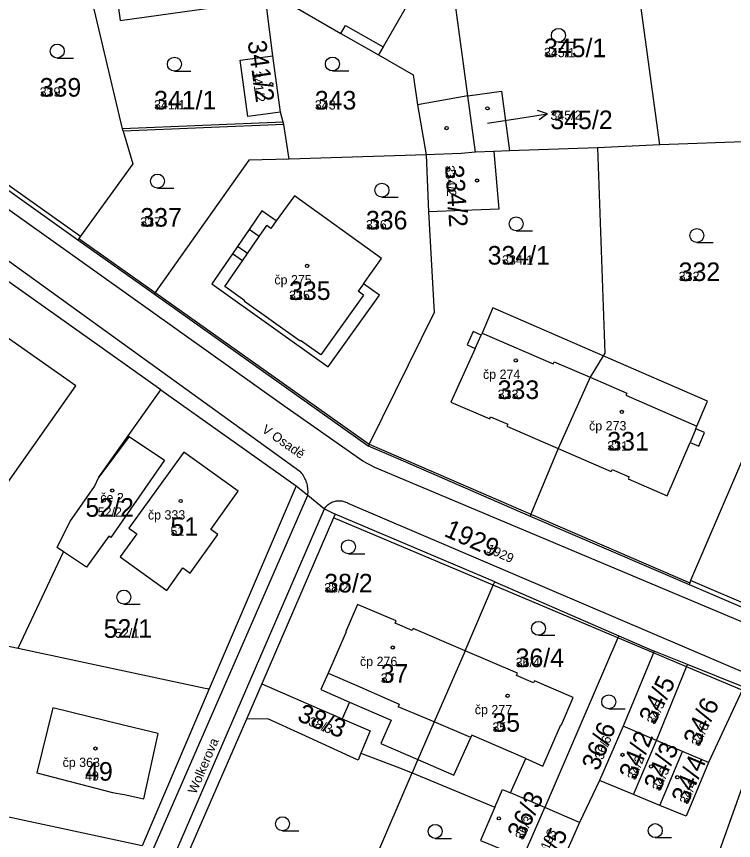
# Model space of a CAD drawing. Extents: x -763628 to -761565, y -976033 to -973833.
# Drawn here: x -762500.2 to -762423.1, y -974862.4 to -974773.8 of the extents above; entities that cross this region are included whole.
import ezdxf

# ---------------------------------------------------------------- set-up
doc = ezdxf.new("R2010")
doc.units = 0
for name, color, linetype in [('KN_cisla parcel 1000', 7, 'Continuous'), ('KN_cisla parcel 500', 7, 'Continuous'), ('KN_cisla parcel znacky', 7, 'Continuous'), ('KN_cisla popisna 500', 7, 'Continuous'), ('KN_hranice parcel', 7, 'Continuous'), ('KN_popisy', 7, 'Continuous'), ('KN_vnitrni kresba parcel', 7, 'Continuous'), ('KN_znacky budov', 7, 'Continuous'), ('KN_znacky kultur', 7, 'Continuous')]:
    doc.layers.add(name, color=color, linetype=linetype)

msp = doc.modelspace()

# ---------------------------------------------------------------- linework, layer by layer
at = {"layer": 'KN_cisla parcel znacky'}
for p, q in [((-762443.116, -974784.271), (-762444.183, -974783.933)), ((-762449.57, -974785.29), (-762446.08, -974784.74)), ((-762446.08, -974784.74), (-762443.116, -974784.271)), ((-762443.116, -974784.271), (-762444.027, -974784.922))]:
    msp.add_line(p, q, dxfattribs=at)
at = {"layer": 'KN_hranice parcel'}
for p, q in [((-762471.82, -974784.1), (-762472.64, -974778.04)), ((-762450.87, -974788.4), (-762451.69, -974782.33)), ((-762471.44, -974785.42), (-762488.73, -974786.15)), ((-762470.89, -974789.17), (-762471.44, -974785.42)), ((-762431.04, -974787.61), (-762437.74, -974787.92)), ((-762419.27, -974787.19), (-762431.04, -974787.61)), ((-762448.9, -974788.32), (-762450.87, -974788.4)), ((-762447.2, -974788.26), (-762448.9, -974788.32)), ((-762437.74, -974787.92), (-762447.2, -974788.26)), ((-762456.16, -974788.68), (-762470.89, -974789.17)), ((-762456.16, -974788.68), (-762455.92, -974794.81)), ((-762493.58, -974797.83), (-762485.38, -974803.64)), ((-762484.68, -974813.95), (-762504.03, -974800.22)), ((-762485.38, -974803.64), (-762462.38, -974819.98)), ((-762488.19, -974818.91), (-762484.68, -974813.95)), ((-762484.68, -974813.95), (-762470.12, -974824.28)), ((-762470.12, -974824.28), (-762479.49, -974846.12)), ((-762448.79, -974834.61), (-762465.93, -974827.31)), ((-762444.98, -974827.53), (-762427.9, -974834.88)), ((-762500, -974841.74), (-762495.12, -974831.38)), ((-762448.79, -974834.61), (-762435.45, -974840.4)), ((-762507.51, -974840.15), (-762500, -974841.74)), ((-762435.55, -974840.62), (-762443.41, -974858.87)), ((-762435.45, -974840.4), (-762435.55, -974840.62)), ((-762435.45, -974840.4), (-762431.64, -974842.06)), ((-762428.08, -974843.49), (-762431.64, -974842.06)), ((-762422.02, -974845.91), (-762428.08, -974843.49)), ((-762479.49, -974846.12), (-762486.68, -974862.98)), ((-762473.83, -974845.56), (-762475.48, -974849.36)), ((-762475.48, -974849.36), (-762485.19, -974871.73)), ((-762434.99, -974850.11), (-762437.51, -974855.96)), ((-762431.39, -974851.65), (-762434.99, -974850.11)), ((-762433.89, -974857.46), (-762431.39, -974851.65)), ((-762428.59, -974852.84), (-762431.39, -974851.65)), ((-762431.06, -974858.64), (-762428.59, -974852.84)), ((-762425.82, -974854.03), (-762428.59, -974852.84)), ((-762462.34, -974865.99), (-762457.65, -974855.12)), ((-762457.65, -974855.12), (-762448.77, -974858.83)), ((-762437.51, -974855.96), (-762439.69, -974860.48)), ((-762433.89, -974857.46), (-762437.51, -974855.96)), ((-762443.41, -974858.87), (-762447.08, -974857.28)), ((-762431.06, -974858.64), (-762433.89, -974857.46)), ((-762486.68, -974862.98), (-762510.87, -974857.78)), ((-762445.75, -974864.29), (-762443.41, -974858.87)), ((-762439.69, -974860.48), (-762443.41, -974858.87)), ((-762439.69, -974860.48), (-762441.33, -974864.2))]:
    msp.add_line(p, q, dxfattribs=at)
for points in [[(-762431.04, -974787.61), (-762435.97, -974751.39), (-762436.03, -974750.94)], [(-762451.69, -974782.33), (-762455.51, -974754.07), (-762455.58, -974753.53)], [(-762469.44, -974755.41), (-762469.35, -974755.97), (-762468.59, -974760.54), (-762471.26, -974765.14), (-762470.77, -974767.86), (-762468.77, -974769.01), (-762470.77, -974772.48), (-762465.31, -974775.63), (-762461.28, -974777.95), (-762457.54, -974780.1), (-762457.1, -974783.32), (-762456.16, -974788.68)], [(-762472.64, -974778.04), (-762475.32, -974756.79), (-762475.39, -974756.22)], [(-762488.73, -974786.15), (-762488.79, -974785.9), (-762495.01, -974759.5), (-762495.16, -974758.88)], [(-762490.74, -974761.83), (-762489.04, -974774.23), (-762475.14, -974772.32), (-762476.86, -974759.93), (-762490.74, -974761.83)], [(-762521.9, -974774.11), (-762522.11, -974775.86), (-762521.55, -974777.48), (-762520.49, -974778.63), (-762493.58, -974797.83)], [(-762471.82, -974784.1), (-762475.31, -974784.57), (-762476.14, -974778.51), (-762472.64, -974778.04)], [(-762451.69, -974782.33), (-762448.06, -974781.84), (-762447.2, -974788.26)], [(-762471.44, -974785.42), (-762471.51, -974785.18), (-762471.82, -974784.1)], [(-762488.73, -974786.15), (-762487.68, -974789.67), (-762493.31, -974797.45), (-762493.47, -974797.67), (-762493.58, -974797.83)], [(-762419.27, -974787.19), (-762418.39, -974812.69), (-762427.73, -974834.47), (-762427.82, -974834.69), (-762427.9, -974834.88)], [(-762450.87, -974788.4), (-762452.38, -974788.54), (-762456.16, -974788.68)], [(-762448.9, -974788.32), (-762448.36, -974794.52), (-762452.14, -974794.66), (-762455.92, -974794.81)], [(-762437.74, -974787.92), (-762436.95, -974810), (-762437.12, -974810.29)], [(-762470.89, -974789.17), (-762475.21, -974789.25), (-762485.27, -974803.49), (-762485.38, -974803.64)], [(-762472.27, -974795.8), (-762473.8, -974794.7), (-762475.18, -974796.71), (-762476.44, -974798.54), (-762476.98, -974799.33), (-762479.2, -974802.57), (-762466.68, -974811.48), (-762461.16, -974803.79), (-762462.89, -974802.55), (-762460.94, -974799.84), (-762470.32, -974793.09), (-762472.27, -974795.8)], [(-762455.92, -974794.81), (-762455.3, -974805.64), (-762462.29, -974819.8), (-762462.38, -974819.98)], [(-762437.12, -974810.29), (-762448.98, -974805.13), (-762450.13, -974807.86), (-762450.23, -974808.09), (-762451.11, -974807.69), (-762451.76, -974809.12), (-762450.88, -974809.51), (-762453.5, -974815.27), (-762449.33, -974817.08), (-762449.23, -974816.85), (-762447.39, -974817.65), (-762447.49, -974817.87), (-762441.96, -974820.27)], [(-762510.53, -974813.11), (-762513.85, -974817.77), (-762502.45, -974825.79), (-762500.37, -974822.84), (-762493.82, -974813.53), (-762502.28, -974807.56), (-762503.12, -974808.75), (-762505.95, -974806.73), (-762510.53, -974813.11)], [(-762437.12, -974810.29), (-762438.53, -974812.61), (-762441.96, -974820.27)], [(-762441.96, -974820.27), (-762436.26, -974822.75), (-762436.16, -974822.52), (-762434.33, -974823.31), (-762434.43, -974823.54), (-762430.24, -974825.35), (-762427.8, -974819.61), (-762426.85, -974820.01), (-762426.23, -974818.56), (-762427.19, -974818.16), (-762427.05, -974817.85), (-762425.91, -974815.16), (-762437.12, -974810.29)], [(-762495.12, -974831.38), (-762495.8, -974830.92), (-762494.44, -974828.14), (-762491.81, -974824.34), (-762491.34, -974823.35), (-762488.19, -974818.91)], [(-762488.19, -974818.91), (-762488.09, -974818.98), (-762484.27, -974821.5), (-762490.05, -974829.83), (-762490.27, -974829.68), (-762492.67, -974833.02), (-762495.12, -974831.38)], [(-762462.38, -974819.98), (-762459.21, -974821.35), (-762444.98, -974827.53)], [(-762441.96, -974820.27), (-762444.89, -974827.31), (-762444.98, -974827.53)], [(-762478.55, -974829.51), (-762479.31, -974828.97), (-762476.37, -974824.85), (-762482.21, -974820.67), (-762488.1, -974828.84), (-762487.26, -974829.45), (-762489.04, -974831.91), (-762484.02, -974835.53), (-762482.3, -974833.1), (-762481.52, -974833.66), (-762478.55, -974829.51)], [(-762470.12, -974824.28), (-762468.88, -974825.29), (-762467.08, -974826.74), (-762465.93, -974827.31)], [(-762465.93, -974827.31), (-762466.1, -974827.73), (-762473.83, -974845.56)], [(-762451.98, -974842.01), (-762448.94, -974834.97), (-762448.79, -974834.61)], [(-762427.9, -974834.88), (-762399.57, -974847.02), (-762396.03, -974846.42)], [(-762451.98, -974842.01), (-762457.56, -974839.6), (-762457.65, -974839.83), (-762459.48, -974839.04), (-762459.38, -974838.81), (-762463.54, -974837.02), (-762464.8, -974839.93), (-762464.74, -974839.96), (-762466.69, -974844.41), (-762467.47, -974846.18), (-762464.39, -974847.52), (-762465.18, -974849.32)], [(-762500, -974841.74), (-762479.92, -974846.03), (-762479.49, -974846.12)], [(-762451.98, -974842.01), (-762455.29, -974849.67), (-762457.04, -974853.71), (-762457.65, -974855.12)], [(-762447.08, -974857.28), (-762445.45, -974853.61), (-762443.61, -974854.41), (-762441.68, -974849.96), (-762441.61, -974849.99), (-762440.34, -974847.03), (-762444.52, -974845.23), (-762444.62, -974845.45), (-762446.45, -974844.66), (-762446.35, -974844.43), (-762451.98, -974842.01)], [(-762431.64, -974842.06), (-762431.71, -974842.24), (-762434.99, -974850.11)], [(-762431.39, -974851.65), (-762428.18, -974843.73), (-762428.08, -974843.49)], [(-762473.83, -974845.56), (-762468.24, -974847.99), (-762465.18, -974849.32)], [(-762422.02, -974845.91), (-762422.18, -974846.26), (-762425.82, -974854.03)], [(-762496.29, -974848.14), (-762498.01, -974855.15), (-762489.88, -974857.24), (-762488.63, -974857.45), (-762486.5, -974857.92), (-762484.96, -974850.89), (-762488.4, -974850.08), (-762496.29, -974848.14)], [(-762463.16, -974853.01), (-762463.48, -974853.77), (-762469.55, -974850.99), (-762473.19, -974849.32), (-762475.48, -974849.36)], [(-762465.18, -974849.32), (-762462.17, -974850.63), (-762463.16, -974853.01)], [(-762463.16, -974853.01), (-762459.03, -974854.59), (-762457.65, -974855.12)], [(-762425.82, -974854.03), (-762428.22, -974859.81), (-762431.06, -974858.64)], [(-762404.96, -974868.77), (-762405.38, -974868.62), (-762409.21, -974867.24), (-762408.62, -974865.59), (-762409.16, -974865.4), (-762407.37, -974860.41), (-762416.04, -974857.29), (-762421.71, -974855.24), (-762425.95, -974867.22), (-762426.77, -974869.52)], [(-762448.77, -974858.83), (-762447.94, -974856.91), (-762447.08, -974857.28)], [(-762448.77, -974858.83), (-762450.32, -974862.42), (-762445.75, -974864.29)]]:
    msp.add_lwpolyline(points, dxfattribs=at)
at = {"layer": 'KN_vnitrni kresba parcel'}
for p, q in [((-762458.06, -974772.35), (-762460.79, -974777.09)), ((-762465.31, -974775.63), (-762464.81, -974774.77)), ((-762464.81, -974774.77), (-762460.79, -974777.09)), ((-762460.79, -974777.09), (-762461.28, -974777.95)), ((-762520.16, -974778.32), (-762493.31, -974797.45)), ((-762471.44, -974815.69), (-762521.51, -974780.04)), ((-762451.69, -974782.33), (-762457.1, -974783.32)), ((-762522.77, -974784.39), (-762469.72, -974822.71)), ((-762471.51, -974785.18), (-762488.79, -974785.9)), ((-762474.09, -974797.47), (-762473.29, -974796.3)), ((-762472.85, -974796.62), (-762473.29, -974796.3)), ((-762472.27, -974795.8), (-762472.85, -974796.62)), ((-762475.34, -974799.29), (-762474.09, -974797.47)), ((-762474.09, -974797.47), (-762475.18, -974796.71)), ((-762493.47, -974797.67), (-762485.27, -974803.49)), ((-762475.34, -974799.29), (-762476.44, -974798.54)), ((-762477.79, -974802.86), (-762475.88, -974800.08)), ((-762475.88, -974800.08), (-762476.98, -974799.33)), ((-762475.88, -974800.08), (-762475.34, -974799.29)), ((-762462.89, -974802.55), (-762463.47, -974803.36)), ((-762485.27, -974803.49), (-762462.29, -974819.8)), ((-762475.63, -974804.4), (-762477.79, -974802.86)), ((-762462.88, -974803.78), (-762463.47, -974803.36)), ((-762475.67, -974804.46), (-762475.63, -974804.4)), ((-762469.69, -974808.72), (-762475.67, -974804.46)), ((-762462.88, -974803.78), (-762467.48, -974810.2)), ((-762450.88, -974809.51), (-762450.23, -974808.09)), ((-762450.13, -974807.86), (-762442.49, -974811.17)), ((-762469.65, -974808.66), (-762469.69, -974808.72)), ((-762467.48, -974810.2), (-762469.65, -974808.66)), ((-762442.49, -974811.17), (-762442.39, -974810.94)), ((-762442.39, -974810.94), (-762438.53, -974812.61)), ((-762438.53, -974812.61), (-762434.59, -974814.31)), ((-762434.59, -974814.31), (-762434.69, -974814.54)), ((-762434.69, -974814.54), (-762427.05, -974817.85)), ((-762462.96, -974821.61), (-762471.44, -974815.69)), ((-762427.19, -974818.16), (-762427.8, -974819.61)), ((-762488.09, -974818.98), (-762491.34, -974823.35)), ((-762462.29, -974819.8), (-762459.13, -974821.16)), ((-762459.13, -974821.16), (-762444.89, -974827.31)), ((-762461.68, -974822.3), (-762462.96, -974821.61)), ((-762399.21, -974848.6), (-762461.68, -974822.3)), ((-762485.52, -974863.45), (-762468.88, -974825.29)), ((-762486.47, -974871.48), (-762467.08, -974826.74)), ((-762464.56, -974826.14), (-762402.23, -974852.78)), ((-762444.89, -974827.31), (-762427.82, -974834.69)), ((-762448.94, -974834.97), (-762466.1, -974827.73)), ((-762399.39, -974846.61), (-762427.73, -974834.47)), ((-762435.55, -974840.62), (-762448.94, -974834.97)), ((-762431.71, -974842.24), (-762435.55, -974840.62)), ((-762428.18, -974843.73), (-762431.71, -974842.24)), ((-762466.69, -974844.41), (-762463.62, -974845.76)), ((-762422.18, -974846.26), (-762428.18, -974843.73)), ((-762463.62, -974845.76), (-762459.05, -974847.77)), ((-762464.39, -974847.52), (-762459.92, -974849.46)), ((-762459.05, -974847.77), (-762459.16, -974848.03)), ((-762455.29, -974849.67), (-762459.16, -974848.03)), ((-762459.92, -974849.46), (-762461.02, -974851.98)), ((-762451.36, -974851.34), (-762455.29, -974849.67)), ((-762451.25, -974851.09), (-762451.36, -974851.34)), ((-762445.45, -974853.61), (-762451.25, -974851.09)), ((-762461.02, -974851.98), (-762457.04, -974853.71))]:
    msp.add_line(p, q, dxfattribs=at)
for points in [[(-762468.88, -974825.29), (-762468.863, -974825.135), (-762468.854, -974824.979), (-762468.853, -974824.824), (-762468.859, -974824.668), (-762468.873, -974824.513), (-762468.895, -974824.358), (-762468.925, -974824.205), (-762468.962, -974824.054), (-762469.007, -974823.904), (-762469.058, -974823.757), (-762469.118, -974823.613), (-762469.184, -974823.472), (-762469.257, -974823.335), (-762469.337, -974823.201), (-762469.423, -974823.071), (-762469.516, -974822.946), (-762469.615, -974822.825), (-762469.72, -974822.71)], [(-762467.08, -974826.74), (-762467.013, -974826.641), (-762466.94, -974826.547), (-762466.86, -974826.457), (-762466.776, -974826.373), (-762466.685, -974826.295), (-762466.591, -974826.222), (-762466.491, -974826.156), (-762466.388, -974826.096), (-762466.281, -974826.043), (-762466.17, -974825.997), (-762466.057, -974825.959), (-762465.942, -974825.927), (-762465.825, -974825.903), (-762465.707, -974825.887), (-762465.588, -974825.878), (-762465.468, -974825.877), (-762465.349, -974825.884), (-762465.23, -974825.898), (-762465.113, -974825.92), (-762464.997, -974825.95), (-762464.883, -974825.987), (-762464.772, -974826.031), (-762464.664, -974826.082), (-762464.56, -974826.14)], [(-762457.04, -974853.71), (-762453.2, -974855.39), (-762451.36, -974851.34)]]:
    msp.add_lwpolyline(points, dxfattribs=at)
at = {"layer": 'KN_znacky budov'}
for centre in [(-762472.797, -974781.099), (-762449.567, -974783.689), (-762453.967, -974785.809), (-762450.687, -974791.449), (-762468.947, -974800.629), (-762446.527, -974810.789), (-762435.127, -974816.329), (-762489.897, -974824.779), (-762482.537, -974825.909), (-762459.747, -974841.659), (-762447.407, -974846.849), (-762491.707, -974852.519), (-762435.057, -974853.199), (-762431.987, -974854.449), (-762429.177, -974855.609), (-762448.347, -974860.029)]:
    msp.add_circle(centre, 0.175, dxfattribs=at)
at = {"layer": 'KN_znacky kultur'}
for p, q in [((-762441.943, -974776.59), (-762440.193, -974776.59)), ((-762495.803, -974778.28), (-762494.053, -974778.28)), ((-762483.213, -974779.69), (-762481.463, -974779.69)), ((-762466.233, -974779.67), (-762464.483, -974779.67)), ((-762485.033, -974792.26), (-762483.283, -974792.26)), ((-762460.913, -974793.24), (-762459.163, -974793.24)), ((-762446.483, -974796.86), (-762444.733, -974796.86)), ((-762427.073, -974798.11), (-762425.323, -974798.11)), ((-762464.513, -974831.59), (-762462.763, -974831.59)), ((-762488.653, -974836.99), (-762486.903, -974836.99)), ((-762444.083, -974840.35), (-762442.333, -974840.35)), ((-762436.533, -974848.25), (-762434.783, -974848.25)), ((-762471.593, -974861.36), (-762469.843, -974861.36)), ((-762455.193, -974862.18), (-762453.443, -974862.18)), ((-762431.533, -974862.1), (-762429.783, -974862.1))]:
    msp.add_line(p, q, dxfattribs=at)
for centre in [(-762441.943, -974775.84), (-762495.803, -974777.53), (-762483.213, -974778.94), (-762466.233, -974778.92), (-762485.033, -974791.51), (-762460.913, -974792.49), (-762446.483, -974796.11), (-762427.073, -974797.36), (-762464.513, -974830.84), (-762488.653, -974836.24), (-762444.083, -974839.6), (-762436.533, -974847.5), (-762471.593, -974860.61), (-762455.193, -974861.43), (-762431.533, -974861.35)]:
    msp.add_circle(centre, 0.75, dxfattribs=at)

# ---------------------------------------------------------------- texts
at = {"layer": 'KN_cisla parcel 1000'}
for s, p in [('345/1', (-762443.495, -974778.188)), ('339', (-762497.69, -974782.43)), ('341/1', (-762485.4, -974783.81)), ('343', (-762468.12, -974783.82)), ('345/2', (-762442.808, -974785.924)), ('337', (-762486.88, -974796.41)), ('336', (-762462.63, -974796.71)), ('334/1', (-762449.549, -974800.49)), ('332', (-762429.02, -974802.26)), ('335', (-762470.89, -974804.29)), ('333', (-762448.47, -974814.94)), ('331', (-762436.69, -974820.48)), ('52/2', (-762492.772, -974827.6)), ('51', (-762483.64, -974829.65)), ('38/2', (-762467.11, -974835.74)), ('52/1', (-762490.816, -974840.62)), ('36/4', (-762446.54, -974843.77)), ('37', (-762461.04, -974845.45)), ('35', (-762449.04, -974850.72)), ('49', (-762492.81, -974855.98))]:
    msp.add_text(s, height=2, dxfattribs=at).set_placement(p)
for s, rotation, p in [('341/2', 278, (-762475.357, -974776.507)), ('334/2', 274, (-762454.126, -974789.854)), ('1929', 336, (-762454.335, -974829.636)), ('34/5', 64, (-762431.598, -974850.022)), ('34/6', 65, (-762426.809, -974852.389)), ('38/3', 338, (-762470.122, -974849.498)), ('36/6', 68, (-762437.67, -974855.021)), ('34/2', 68, (-762433.663, -974855.992)), ('34/3', 67, (-762431.006, -974857.181)), ('34/4', 67, (-762428.053, -974858.611)), ('36/3', 64, (-762445.763, -974862.438)), ('36/5', 67, (-762442.935, -974866.4))]:
    msp.add_text(s, height=2, rotation=rotation, dxfattribs=at).set_placement(p)
at = {"layer": 'KN_cisla parcel 500'}
for s, p in [('345/1', (-762443.495, -974778.188)), ('339', (-762497.69, -974782.43)), ('341/1', (-762485.4, -974783.81)), ('343', (-762468.12, -974783.82)), ('345/2', (-762442.808, -974784.924)), ('337', (-762486.88, -974796.41)), ('336', (-762462.63, -974796.71)), ('334/1', (-762447.999, -974800.49)), ('332', (-762429.02, -974802.26)), ('335', (-762470.89, -974804.29)), ('333', (-762448.47, -974814.94)), ('331', (-762436.69, -974820.48)), ('52/2', (-762491.455, -974827.6)), ('51', (-762483.64, -974829.65)), ('38/2', (-762467.11, -974835.74)), ('52/1', (-762489.599, -974840.62)), ('36/4', (-762446.54, -974843.77)), ('37', (-762461.04, -974845.45)), ('35', (-762449.04, -974850.72)), ('49', (-762492.81, -974855.98))]:
    msp.add_text(s, height=1, dxfattribs=at).set_placement(p)
for s, rotation, p in [('341/2', 278, (-762474.897, -974779.775)), ('334/2', 274, (-762454.126, -974789.854)), ('1929', 336, (-762449.743, -974831.393)), ('34/5', 64, (-762431.598, -974850.022)), ('38/3', 338, (-762468.901, -974849.991)), ('34/6', 65, (-762426.809, -974852.389)), ('36/6', 68, (-762437.177, -974853.8)), ('34/2', 68, (-762433.663, -974855.992)), ('34/3', 67, (-762431.006, -974857.181)), ('34/4', 67, (-762428.053, -974858.611)), ('36/3', 64, (-762445.763, -974862.438))]:
    msp.add_text(s, height=1, rotation=rotation, dxfattribs=at).set_placement(p)
at = {"layer": 'KN_cisla popisna 500'}
for s, p in [('čp 275', (-762472.471, -974802.621)), ('čp 274', (-762450.051, -974812.781)), ('čp 273', (-762438.651, -974818.321)), ('če 2', (-762491.182, -974826.047)), ('čp 333', (-762486.061, -974827.901)), ('čp 276', (-762463.271, -974843.651)), ('čp 277', (-762450.931, -974848.841)), ('čp 363', (-762495.231, -974854.511))]:
    msp.add_text(s, height=1, dxfattribs=at).set_placement(p)
msp.add_text('če 6193', height=1, rotation=67, dxfattribs=at).set_placement((-762443.981, -974865.823))
at = {"layer": 'KN_popisy'}
for s, rotation, p in [('V Osadě', 325, (-762473.896, -974818.426)), ('Wolkerova', 67, (-762480.897, -974857.484))]:
    msp.add_text(s, height=1, rotation=rotation, dxfattribs=at).set_placement(p)

doc.saveas('drawing.dxf')
